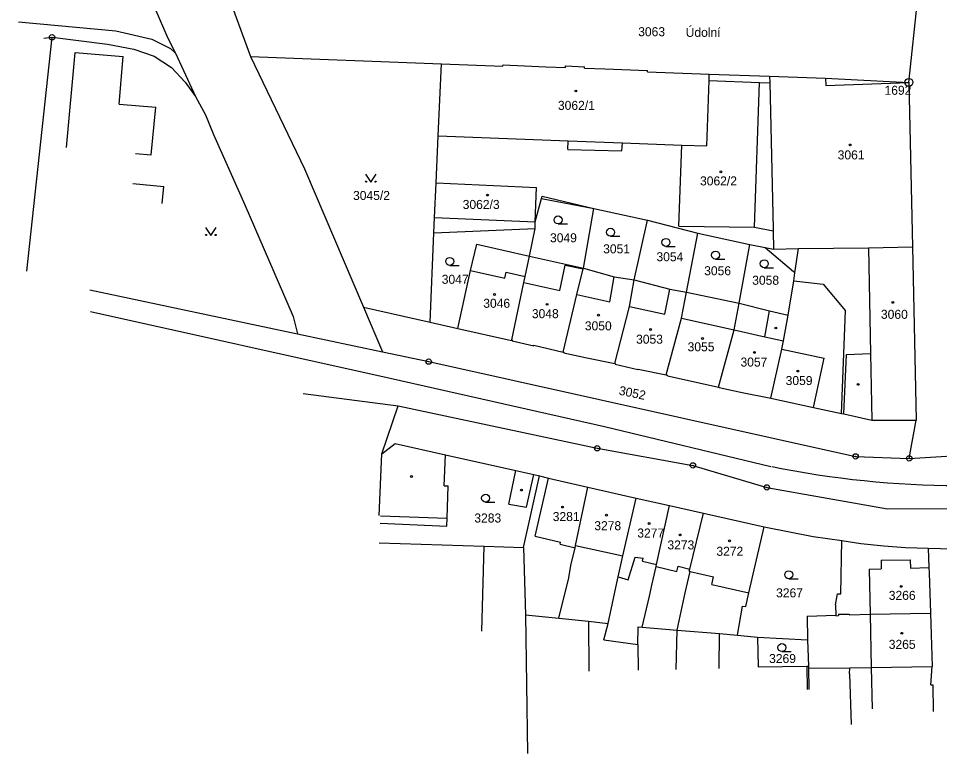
# Model space of a CAD drawing. Extents: x -735092 to -733385, y -1122435 to -1118992.
# Drawn here: x -734753.3 to -734579.8, y -1120275.7 to -1120137.2 of the extents above; entities that cross this region are included whole.
import ezdxf

# ---------------------------------------------------------------- set-up
doc = ezdxf.new("R2010")
doc.units = 0
for name, color, linetype in [('Vrstva 1', 7, 'Continuous'), ('Vrstva 10', 7, 'Continuous'), ('Vrstva 15', 7, 'Continuous'), ('Vrstva 17', 7, 'Continuous'), ('Vrstva 18', 7, 'Continuous'), ('Vrstva 19', 7, 'Continuous'), ('Vrstva 25', 7, 'Continuous'), ('Vrstva 4', 7, 'Continuous')]:
    doc.layers.add(name, color=color, linetype=linetype)

msp = doc.modelspace()

# ---------------------------------------------------------------- linework, layer by layer
at = {"layer": 'Vrstva 1'}
for points in [[(-734732.31, -1120124.29), (-734725.18, -1120140.86)], [(-734716.35, -1120125.79), (-734709.6, -1120144.34)], [(-734585.56, -1120149.21), (-734583.88, -1120133.2)], [(-734753.31, -1120137.78), (-734734.93, -1120139.52)], [(-734734.93, -1120139.52), (-734728.17, -1120141.08)], [(-734751.71, -1120184.82), (-734746.98, -1120140.71)], [(-734748.53, -1120140.91), (-734746.98, -1120140.71)], [(-734746.98, -1120140.71), (-734736.55, -1120141.99)], [(-734736.55, -1120141.99), (-734731.57, -1120142.94)], [(-734728.17, -1120141.08), (-734724.68, -1120142.84)], [(-734725.18, -1120140.86), (-734723.73, -1120143.69)], [(-734744.27, -1120161.48), (-734742.61, -1120143.59)], [(-734742.61, -1120143.59), (-734733.57, -1120144.32)], [(-734731.57, -1120142.94), (-734727.73, -1120144.25)], [(-734724.68, -1120142.84), (-734723.73, -1120143.69)], [(-734723.73, -1120143.69), (-734719.95, -1120151.88)], [(-734734.35, -1120153.3), (-734733.57, -1120144.32)], [(-734727.73, -1120144.25), (-734724.49, -1120146.43)], [(-734709.6, -1120144.34), (-734699.41, -1120165.53)], [(-734709.6, -1120144.34), (-734673.62, -1120145.74)], [(-734724.49, -1120146.43), (-734721.91, -1120149.18)], [(-734674.23, -1120159.26), (-734673.62, -1120145.74)], [(-734673.62, -1120145.74), (-734662.03, -1120146.17)], [(-734662.03, -1120146.17), (-734662.02, -1120145.93)], [(-734662.02, -1120145.93), (-734653.94, -1120146.26)], [(-734653.94, -1120146.26), (-734650.23, -1120146.43)], [(-734650.23, -1120146.43), (-734650.22, -1120146.13)], [(-734650.22, -1120146.13), (-734646.65, -1120146.28)], [(-734646.66, -1120146.57), (-734646.65, -1120146.28)], [(-734646.66, -1120146.57), (-734642.82, -1120146.66)], [(-734642.82, -1120146.66), (-734634.82, -1120146.97)], [(-734634.83, -1120147.22), (-734634.82, -1120146.97)], [(-734634.83, -1120147.22), (-734623.17, -1120147.65)], [(-734623.65, -1120161.2), (-734623.21, -1120148.89)], [(-734623.21, -1120148.89), (-734623.17, -1120147.65)], [(-734623.17, -1120147.65), (-734611.79, -1120148.03)], [(-734611.79, -1120148.03), (-734601.27, -1120148.44)], [(-734611.79, -1120148.03), (-734611.76, -1120149.3)], [(-734601.27, -1120148.44), (-734585.56, -1120149.21)], [(-734721.91, -1120149.18), (-734719.95, -1120151.88)], [(-734611.76, -1120149.3), (-734611.15, -1120176.82)], [(-734585.56, -1120149.21), (-734584.9, -1120180.2)], [(-734719.95, -1120151.88), (-734718.09, -1120155.33)], [(-734734.35, -1120153.3), (-734727.45, -1120153.86)], [(-734728.3, -1120162.89), (-734727.45, -1120153.86)], [(-734718.09, -1120155.33), (-734716.54, -1120159.04)], [(-734716.54, -1120159.04), (-734710.65, -1120172.31)], [(-734674.61, -1120168.17), (-734674.23, -1120159.26)], [(-734628.89, -1120176.33), (-734628.3, -1120161.02)], [(-734628.3, -1120161.02), (-734623.65, -1120161.2)], [(-734731.26, -1120162.62), (-734728.3, -1120162.89)], [(-734699.41, -1120165.53), (-734688.3, -1120191.56)], [(-734674.9, -1120174.66), (-734674.61, -1120168.17)], [(-734674.61, -1120168.17), (-734655.7, -1120169)], [(-734731.77, -1120168.29), (-734725.91, -1120168.82)], [(-734726.22, -1120172.05), (-734725.91, -1120168.82)], [(-734655.98, -1120175.49), (-734655.7, -1120169)], [(-734655.98, -1120175.49), (-734654.76, -1120171.11)], [(-734654.76, -1120171.11), (-734654.66, -1120170.67)], [(-734654.66, -1120170.67), (-734644.88, -1120172.99)], [(-734710.65, -1120172.31), (-734701.56, -1120193.32)], [(-734646.86, -1120184.23), (-734644.88, -1120172.99)], [(-734644.88, -1120172.99), (-734634.83, -1120175.15)], [(-734675.03, -1120177.58), (-734674.9, -1120174.66)], [(-734637.29, -1120186.42), (-734634.83, -1120175.15)], [(-734634.83, -1120175.15), (-734625.3, -1120177.61)], [(-734675.03, -1120177.58), (-734655.98, -1120176.76)], [(-734657.05, -1120181.95), (-734655.98, -1120176.76)], [(-734655.98, -1120176.76), (-734655.98, -1120175.49)], [(-734628.89, -1120176.33), (-734614.66, -1120176.53)], [(-734614.66, -1120176.53), (-734611.14, -1120177.17)], [(-734611.15, -1120176.82), (-734611.14, -1120177.17)], [(-734675.77, -1120194.41), (-734675.03, -1120177.58)], [(-734627.45, -1120188.77), (-734625.3, -1120177.61)], [(-734625.3, -1120177.61), (-734615.52, -1120179.74)], [(-734611.14, -1120177.17), (-734611.07, -1120180.64)], [(-734668.13, -1120184.69), (-734666.93, -1120179.68)], [(-734666.93, -1120179.68), (-734657.05, -1120181.95)], [(-734617.56, -1120190.84), (-734615.52, -1120179.74)], [(-734615.52, -1120179.74), (-734612.65, -1120180.32)], [(-734612.65, -1120180.32), (-734607.29, -1120184.88)], [(-734612.65, -1120180.32), (-734611.07, -1120180.64)], [(-734593.19, -1120180.41), (-734584.9, -1120180.2)], [(-734584.9, -1120180.2), (-734584.2, -1120212.85)], [(-734657.84, -1120185.77), (-734657.05, -1120181.95)], [(-734657.05, -1120181.95), (-734646.86, -1120184.23)], [(-734611.07, -1120180.64), (-734606.37, -1120180.52)], [(-734606.37, -1120180.52), (-734593.19, -1120180.41)], [(-734670.5, -1120195.57), (-734668.13, -1120184.69)], [(-734648.13, -1120189.18), (-734646.89, -1120184.37)], [(-734646.89, -1120184.37), (-734646.86, -1120184.23)], [(-734646.86, -1120184.23), (-734641.07, -1120185.83)], [(-734607.29, -1120184.88), (-734607.02, -1120185.11)], [(-734607.22, -1120186.58), (-734607.02, -1120185.11)], [(-734660.38, -1120197.73), (-734658.08, -1120186.95)], [(-734658.08, -1120186.95), (-734657.84, -1120185.77)], [(-734641.07, -1120185.83), (-734637.29, -1120186.42)], [(-734638.18, -1120191.42), (-734637.29, -1120186.42)], [(-734637.29, -1120186.42), (-734630.62, -1120188.16)], [(-734608.33, -1120193.1), (-734607.22, -1120186.58)], [(-734607.22, -1120186.58), (-734601.7, -1120187.26)], [(-734601.7, -1120187.26), (-734597.49, -1120192.28)], [(-734739.85, -1120188.3), (-734700.75, -1120196.59)], [(-734630.62, -1120188.16), (-734627.45, -1120188.77)], [(-734628.38, -1120193.62), (-734627.45, -1120188.77)], [(-734627.45, -1120188.77), (-734617.56, -1120190.84)], [(-734650.66, -1120200.04), (-734648.13, -1120189.18)], [(-734688.3, -1120191.56), (-734684.7, -1120199.99)], [(-734688.3, -1120191.56), (-734675.77, -1120194.41)], [(-734640.95, -1120202.2), (-734638.18, -1120191.42)], [(-734618.48, -1120195.85), (-734617.56, -1120190.84)], [(-734617.56, -1120190.84), (-734611.84, -1120192.26)], [(-734611.84, -1120192.26), (-734608.33, -1120193.1)], [(-734598.27, -1120211.6), (-734597.49, -1120192.28)], [(-734701.56, -1120193.32), (-734700.75, -1120196.59)], [(-734631.28, -1120204.35), (-734628.38, -1120193.62)], [(-734609.17, -1120197.94), (-734608.33, -1120193.1)], [(-734675.77, -1120194.41), (-734670.5, -1120195.57)], [(-734670.5, -1120195.57), (-734660.4, -1120197.83)], [(-734621.43, -1120206.65), (-734618.48, -1120195.85)], [(-734700.75, -1120196.59), (-734684.7, -1120199.99)], [(-734660.4, -1120197.83), (-734660.38, -1120197.73)], [(-734660.38, -1120197.73), (-734660.24, -1120197.79)], [(-734660.27, -1120197.93), (-734660.24, -1120197.79)], [(-734660.27, -1120197.93), (-734656.21, -1120198.85)], [(-734656.21, -1120198.85), (-734656.19, -1120198.75)], [(-734656.19, -1120198.75), (-734650.66, -1120200.04)], [(-734611.59, -1120208.72), (-734609.51, -1120199.47)], [(-734609.51, -1120199.47), (-734609.17, -1120197.94)], [(-734684.7, -1120199.99), (-734676.02, -1120201.83)], [(-734650.66, -1120200.04), (-734650.51, -1120200.07)], [(-734650.53, -1120200.17), (-734650.51, -1120200.07)], [(-734650.53, -1120200.17), (-734646.25, -1120201.12)], [(-734646.25, -1120201.12), (-734640.95, -1120202.2)], [(-734676.02, -1120201.83), (-734595.59, -1120219.69)], [(-734640.95, -1120202.2), (-734640.85, -1120202.22)], [(-734640.87, -1120202.32), (-734640.85, -1120202.22)], [(-734640.87, -1120202.32), (-734636.6, -1120203.33)], [(-734636.6, -1120203.33), (-734636.58, -1120203.23)], [(-734636.58, -1120203.23), (-734631.28, -1120204.35)], [(-734631.28, -1120204.35), (-734631.03, -1120204.4)], [(-734631.05, -1120204.5), (-734631.03, -1120204.4)], [(-734631.05, -1120204.5), (-734626.79, -1120205.46)], [(-734626.79, -1120205.46), (-734621.43, -1120206.65)], [(-734699.68, -1120207.84), (-734681.74, -1120210.16)], [(-734621.43, -1120206.65), (-734621.3, -1120206.68)], [(-734621.3, -1120206.68), (-734616.97, -1120207.65)], [(-734616.97, -1120207.65), (-734611.59, -1120208.72)], [(-734611.59, -1120208.72), (-734603.52, -1120210.49)], [(-734684.84, -1120219.24), (-734681.74, -1120210.16)], [(-734681.74, -1120210.16), (-734644.28, -1120218.16)], [(-734603.52, -1120210.49), (-734598.27, -1120211.6)], [(-734598.27, -1120211.6), (-734597.79, -1120211.7)], [(-734597.79, -1120211.7), (-734592.51, -1120212.86)], [(-734592.51, -1120212.86), (-734584.2, -1120212.85)], [(-734585.49, -1120220.06), (-734584.2, -1120212.85)], [(-734684.84, -1120219.24), (-734682.35, -1120217.26)], [(-734682.35, -1120217.26), (-734672.84, -1120219.38)], [(-734644.28, -1120218.16), (-734626.24, -1120221.38)], [(-734685.32, -1120230.86), (-734684.84, -1120219.24)], [(-734673.11, -1120225.22), (-734672.84, -1120219.38)], [(-734672.84, -1120219.38), (-734659.62, -1120222.37)], [(-734595.59, -1120219.69), (-734585.49, -1120220.06)], [(-734585.49, -1120220.06), (-734570.35, -1120219.16)], [(-734626.24, -1120221.38), (-734612.32, -1120225.54)], [(-734659.62, -1120222.37), (-734656.23, -1120223.13)], [(-734658.16, -1120236.85), (-734655.17, -1120223.37)], [(-734656.23, -1120223.13), (-734655.17, -1120223.37)], [(-734655.17, -1120223.37), (-734653.42, -1120223.77)], [(-734653.42, -1120223.77), (-734646.04, -1120225.5)], [(-734673.11, -1120225.22), (-734672.32, -1120225.25)], [(-734672.54, -1120231.34), (-734672.32, -1120225.25)], [(-734648.35, -1120236.48), (-734646.04, -1120225.5)], [(-734646.04, -1120225.5), (-734636.96, -1120227.55)], [(-734612.32, -1120225.54), (-734589.59, -1120229.56)], [(-734639.42, -1120238.43), (-734636.96, -1120227.55)], [(-734636.96, -1120227.55), (-734630.66, -1120228.97)], [(-734633.08, -1120240.07), (-734630.66, -1120228.97)], [(-734630.66, -1120228.97), (-734624.26, -1120230.41)], [(-734626.83, -1120240.93), (-734624.26, -1120230.41)], [(-734624.26, -1120230.41), (-734612.85, -1120232.99)], [(-734589.59, -1120229.56), (-734562.36, -1120229.51)], [(-734685.18, -1120232.28), (-734672.59, -1120232.82)], [(-734672.59, -1120232.82), (-734672.54, -1120231.34)], [(-734615.68, -1120245.43), (-734612.85, -1120232.99)], [(-734612.85, -1120232.99), (-734603.56, -1120234.76)], [(-734603.56, -1120234.76), (-734598.16, -1120235.57)], [(-734598.36, -1120245.56), (-734598.16, -1120235.57)], [(-734598.16, -1120235.57), (-734594.63, -1120236.1)], [(-734685.33, -1120236.01), (-734665.55, -1120236.62)], [(-734666, -1120252.6), (-734665.55, -1120236.62)], [(-734665.55, -1120236.62), (-734658.16, -1120236.85)], [(-734658.16, -1120236.85), (-734657.8, -1120249.53)], [(-734649.23, -1120240.23), (-734648.44, -1120236.91)], [(-734648.44, -1120236.91), (-734648.35, -1120236.48)], [(-734594.63, -1120236.1), (-734590.29, -1120236.55)], [(-734590.29, -1120236.55), (-734586.2, -1120236.85)], [(-734586.2, -1120236.85), (-734581.9, -1120236.98)], [(-734581.9, -1120236.98), (-734570.24, -1120237.27)], [(-734581.9, -1120236.98), (-734581.78, -1120240.65)], [(-734640.31, -1120242.38), (-734639.42, -1120238.43)], [(-734649.64, -1120242.57), (-734649.23, -1120240.23)], [(-734633.89, -1120243.7), (-734633.17, -1120240.47)], [(-734633.17, -1120240.47), (-734633.08, -1120240.07)], [(-734626.92, -1120241.32), (-734626.83, -1120240.93)], [(-734581.78, -1120240.65), (-734581.75, -1120241.61)], [(-734651.53, -1120250.18), (-734649.64, -1120242.57)], [(-734640.57, -1120243.52), (-734640.31, -1120242.38)], [(-734627.69, -1120245.39), (-734626.73, -1120241.36)], [(-734626.92, -1120241.32), (-734626.73, -1120241.36)], [(-734581.75, -1120241.61), (-734581.5, -1120249.25)], [(-734642.19, -1120251.16), (-734640.57, -1120243.52)], [(-734634.41, -1120246.03), (-734633.89, -1120243.7)], [(-734635.8, -1120251.86), (-734634.41, -1120246.03)], [(-734629.21, -1120252.41), (-734627.69, -1120245.39)], [(-734616.26, -1120247.97), (-734615.68, -1120245.43)], [(-734599.38, -1120247.66), (-734599.02, -1120245.56)], [(-734599.02, -1120245.56), (-734598.36, -1120245.56)], [(-734617.82, -1120253.37), (-734616.92, -1120247.92)], [(-734616.92, -1120247.92), (-734616.26, -1120247.97)], [(-734599.38, -1120247.66), (-734599.31, -1120249.61)], [(-734657.8, -1120249.53), (-734651.53, -1120250.18)], [(-734657.8, -1120249.53), (-734657.4, -1120275.69)], [(-734604.75, -1120249.8), (-734599.31, -1120249.61)], [(-734604.75, -1120249.8), (-734604.65, -1120254.27)], [(-734599.31, -1120249.61), (-734599.31, -1120249.73)], [(-734599.31, -1120249.73), (-734598.82, -1120249.69)], [(-734598.84, -1120249.44), (-734596.82, -1120249.43)], [(-734598.84, -1120249.44), (-734598.82, -1120249.69)], [(-734596.82, -1120249.43), (-734596.81, -1120249.53)], [(-734596.81, -1120249.53), (-734592.88, -1120249.45)], [(-734592.88, -1120249.45), (-734581.5, -1120249.25)], [(-734581.5, -1120249.25), (-734581.18, -1120259.27)], [(-734651.53, -1120250.18), (-734645.92, -1120250.77)], [(-734645.92, -1120250.77), (-734642.19, -1120251.16)], [(-734645.92, -1120250.77), (-734645.83, -1120260.17)], [(-734643.03, -1120254.25), (-734642.19, -1120251.16)], [(-734636.65, -1120255.14), (-734636.54, -1120251.8)], [(-734636.54, -1120251.8), (-734635.8, -1120251.86)], [(-734635.8, -1120251.86), (-734629.21, -1120252.41)], [(-734629.38, -1120259.82), (-734629.21, -1120252.41)], [(-734629.21, -1120252.41), (-734621.22, -1120253.09)], [(-734621.3, -1120259.67), (-734621.22, -1120253.09)], [(-734621.22, -1120253.09), (-734617.82, -1120253.37)], [(-734643.03, -1120254.25), (-734636.65, -1120255.14)], [(-734617.82, -1120253.37), (-734614.08, -1120253.78)], [(-734614.08, -1120253.78), (-734613.94, -1120259.33)], [(-734614.08, -1120253.78), (-734604.65, -1120254.27)], [(-734604.65, -1120254.27), (-734604.45, -1120259.23)], [(-734636.65, -1120255.14), (-734636.57, -1120259.99)], [(-734613.94, -1120259.33), (-734604.8, -1120259.24)], [(-734604.8, -1120259.24), (-734604.45, -1120259.23)], [(-734604.45, -1120259.23), (-734604.44, -1120259.61)], [(-734604.44, -1120259.61), (-734596.67, -1120259.53)], [(-734604.44, -1120259.61), (-734604.38, -1120263.63)], [(-734596.74, -1120260.69), (-734596.67, -1120259.53)], [(-734596.67, -1120259.53), (-734592.65, -1120259.46)], [(-734592.65, -1120259.46), (-734581.18, -1120259.27)], [(-734581.43, -1120262.76), (-734581.18, -1120259.27)], [(-734596.74, -1120260.69), (-734596.45, -1120270.23)], [(-734581.43, -1120262.76), (-734581.07, -1120262.75)], [(-734581.07, -1120262.75), (-734581, -1120267.77)]]:
    msp.add_lwpolyline(points, dxfattribs=at)
at = {"layer": 'Vrstva 10'}
for points in [[(-734739.74, -1120192.41), (-734683.25, -1120204.93)], [(-734683.25, -1120204.93), (-734642.93, -1120214.04)], [(-734642.93, -1120214.04), (-734611.54, -1120221.59)]]:
    msp.add_lwpolyline(points, dxfattribs=at)
msp.add_arc((-734575.637, -1120044.438), 180.753, 258.59022, 269.76346, dxfattribs=at)
at = {"layer": 'Vrstva 25'}
for points in [[(-734687.92, -1120166.52), (-734686.92, -1120168.02), (-734685.92, -1120166.52)], [(-734718.05, -1120176.57), (-734717.05, -1120178.07), (-734716.05, -1120176.57)], [(-734651.65, -1120175.88), (-734649.9, -1120175.88)], [(-734641.76, -1120178.21), (-734640.01, -1120178.21)], [(-734631.33, -1120180.12), (-734629.58, -1120180.12)], [(-734672.05, -1120183.7), (-734670.3, -1120183.7)], [(-734621.98, -1120182.52), (-734620.23, -1120182.52)], [(-734612.81, -1120184.14), (-734611.06, -1120184.14)], [(-734665.3, -1120228.31), (-734663.55, -1120228.31)], [(-734608.19, -1120242.74), (-734606.44, -1120242.74)], [(-734609.47, -1120256.46), (-734607.72, -1120256.46)]]:
    msp.add_lwpolyline(points, dxfattribs=at)
for centre, radius in [((-734746.98, -1120140.71), 0.5), ((-734746.98, -1120140.71), 0.032), ((-734585.56, -1120149.21), 0.75), ((-734648.28, -1120150.84), 0.175), ((-734585.56, -1120149.21), 0.032), ((-734596.61, -1120161.01), 0.175), ((-734620.96, -1120166.07), 0.175), ((-734687.82, -1120167.92), 0.1), ((-734686.02, -1120167.92), 0.1), ((-734664.95, -1120170.45), 0.175), ((-734651.65, -1120175.13), 0.75), ((-734641.76, -1120177.46), 0.75), ((-734717.95, -1120177.97), 0.1), ((-734716.15, -1120177.97), 0.1), ((-734631.33, -1120179.37), 0.75), ((-734621.98, -1120181.77), 0.75), ((-734672.05, -1120182.95), 0.75), ((-734612.81, -1120183.39), 0.75), ((-734663.62, -1120189.2), 0.175), ((-734588.56, -1120190.67), 0.175), ((-734653.73, -1120191.04), 0.175), ((-734644.04, -1120193.08), 0.175), ((-734634.21, -1120195.78), 0.175), ((-734610.64, -1120195.5), 0.175), ((-734624.44, -1120197.46), 0.175), ((-734614.67, -1120200.09), 0.175), ((-734676.02, -1120201.83), 0.5), ((-734676.02, -1120201.83), 0.032), ((-734606.46, -1120203.61), 0.175), ((-734595.12, -1120206.12), 0.175), ((-734644.28, -1120218.16), 0.5), ((-734644.28, -1120218.16), 0.032), ((-734595.59, -1120219.69), 0.5), ((-734595.59, -1120219.69), 0.032), ((-734585.49, -1120220.06), 0.5), ((-734585.49, -1120220.06), 0.032), ((-734626.24, -1120221.38), 0.5), ((-734626.24, -1120221.38), 0.032), ((-734679.25, -1120223.48), 0.175), ((-734612.32, -1120225.54), 0.5), ((-734612.32, -1120225.54), 0.032), ((-734665.3, -1120227.56), 0.75), ((-734658.56, -1120226.03), 0.175), ((-734650.79, -1120229.23), 0.175), ((-734642.52, -1120230.78), 0.175), ((-734634.51, -1120232.33), 0.175), ((-734628.66, -1120234.49), 0.175), ((-734619.36, -1120235.61), 0.175), ((-734608.19, -1120241.99), 0.75), ((-734586.99, -1120244.18), 0.175), ((-734586.9, -1120253.02), 0.175), ((-734609.47, -1120255.71), 0.75)]:
    msp.add_circle(centre, radius, dxfattribs=at)
at = {"layer": 'Vrstva 4'}
for points in [[(-734623.21, -1120148.89), (-734613.7, -1120149.23)], [(-734601.27, -1120148.44), (-734601.19, -1120149.79)], [(-734614.66, -1120176.53), (-734613.7, -1120149.23)], [(-734613.7, -1120149.23), (-734611.76, -1120149.3)], [(-734601.19, -1120149.79), (-734585.56, -1120149.21)], [(-734674.23, -1120159.26), (-734649.76, -1120160.2)], [(-734649.82, -1120161.85), (-734649.76, -1120160.2)], [(-734649.76, -1120160.2), (-734639.49, -1120160.59)], [(-734639.61, -1120162.11), (-734639.49, -1120160.59)], [(-734639.49, -1120160.59), (-734628.3, -1120161.02)], [(-734649.82, -1120161.85), (-734639.61, -1120162.11)], [(-734654.76, -1120171.11), (-734644.88, -1120172.99)], [(-734674.9, -1120174.66), (-734655.98, -1120175.49)], [(-734607.02, -1120185.11), (-734606.37, -1120180.52)], [(-734593.19, -1120180.41), (-734592.77, -1120200.3)], [(-734651.33, -1120188.46), (-734650.3, -1120183.69)], [(-734650.3, -1120183.69), (-734646.89, -1120184.37)], [(-734668.13, -1120184.69), (-734661.69, -1120186.14)], [(-734661.69, -1120186.14), (-734661.42, -1120184.95)], [(-734661.42, -1120184.95), (-734657.84, -1120185.77)], [(-734658.08, -1120186.95), (-734651.33, -1120188.46)], [(-734641.89, -1120190.59), (-734641.07, -1120185.83)], [(-734631.53, -1120192.91), (-734630.62, -1120188.16)], [(-734648.13, -1120189.18), (-734641.89, -1120190.59)], [(-734638.18, -1120191.42), (-734631.53, -1120192.91)], [(-734612.72, -1120197.14), (-734611.84, -1120192.26)], [(-734628.38, -1120193.62), (-734618.48, -1120195.85)], [(-734618.48, -1120195.85), (-734612.72, -1120197.14)], [(-734612.72, -1120197.14), (-734609.5, -1120197.87)], [(-734609.51, -1120199.47), (-734601.49, -1120201.2)], [(-734609.5, -1120197.87), (-734609.17, -1120197.94)], [(-734603.52, -1120210.49), (-734601.49, -1120201.2)], [(-734597.79, -1120211.7), (-734597.29, -1120200.5)], [(-734597.29, -1120200.5), (-734592.77, -1120200.3)], [(-734592.77, -1120200.3), (-734592.51, -1120212.86)], [(-734660.93, -1120228.68), (-734659.62, -1120222.37)], [(-734657.58, -1120229.27), (-734656.23, -1120223.13)], [(-734655.94, -1120234.73), (-734653.42, -1120223.77)], [(-734660.93, -1120228.68), (-734657.58, -1120229.27)], [(-734685.13, -1120230.87), (-734672.54, -1120231.34)], [(-734655.94, -1120234.73), (-734651.19, -1120235.84)], [(-734651.28, -1120236.24), (-734651.19, -1120235.84)], [(-734651.28, -1120236.24), (-734648.44, -1120236.91)], [(-734648.35, -1120236.48), (-734639.42, -1120238.43)], [(-734638.41, -1120242.97), (-734637.15, -1120238.66)], [(-734637.15, -1120238.66), (-734635.59, -1120238.84)], [(-734635.73, -1120239.42), (-734635.59, -1120238.84)], [(-734590.79, -1120239.26), (-734585.3, -1120239.17)], [(-734590.79, -1120239.26), (-734590.75, -1120240.87)], [(-734585.3, -1120239.17), (-734585.26, -1120240.74)], [(-734635.73, -1120239.42), (-734633.08, -1120240.07)], [(-734633.17, -1120240.47), (-734629.27, -1120241.37)], [(-734629.27, -1120241.37), (-734629.04, -1120240.38)], [(-734629.04, -1120240.38), (-734626.83, -1120240.93)], [(-734593.07, -1120240.93), (-734590.75, -1120240.87)], [(-734593.07, -1120240.93), (-734592.88, -1120249.45)], [(-734585.26, -1120240.74), (-734581.78, -1120240.65)], [(-734640.31, -1120242.38), (-734638.41, -1120242.97)], [(-734626.73, -1120241.36), (-734622.37, -1120242.39)], [(-734622.7, -1120243.85), (-734622.37, -1120242.39)], [(-734622.7, -1120243.85), (-734615.68, -1120245.43)], [(-734592.88, -1120249.45), (-734592.65, -1120259.46)], [(-734604.8, -1120259.24), (-734604.73, -1120263.64)], [(-734592.65, -1120259.46), (-734592.47, -1120267.25)]]:
    msp.add_lwpolyline(points, dxfattribs=at)

# ---------------------------------------------------------------- texts
at = {"layer": 'Vrstva 15'}
msp.add_text('Údolní', height=1.7, dxfattribs=at).set_placement((-734627.6, -1120140.64))
at = {"layer": 'Vrstva 17'}
msp.add_text('1692', height=1.7, dxfattribs=at).set_placement((-734590.15, -1120151.56))
at = {"layer": 'Vrstva 18'}
for s, p in [('3063', (-734636.55, -1120140.52)), ('3045/2', (-734690.27, -1120171.38)), ('3049', (-734653.16, -1120179.35)), ('3051', (-734643.15, -1120181.43)), ('3054', (-734633.11, -1120182.92)), ('3056', (-734624.12, -1120185.56)), ('3047', (-734673.56, -1120187.17)), ('3058', (-734615.07, -1120187.35)), ('3283', (-734667.42, -1120232.15)), ('3267', (-734610.57, -1120246.25)), ('3269', (-734611.89, -1120258.63))]:
    msp.add_text(s, height=1.7, dxfattribs=at).set_placement(p)
msp.add_text('3052', height=1.7, rotation=348.50277, dxfattribs=at).set_placement((-734640.295, -1120208.054))
at = {"layer": 'Vrstva 19'}
for s, p in [('3062/1', (-734651.67, -1120154.4)), ('3061', (-734598.97, -1120163.73)), ('3062/2', (-734624.9, -1120168.63)), ('3062/3', (-734669.61, -1120173.07)), ('3046', (-734665.74, -1120191.69)), ('3048', (-734656.58, -1120193.65)), ('3060', (-734590.82, -1120193.77)), ('3050', (-734646.6, -1120195.94)), ('3053', (-734636.95, -1120198.46)), ('3055', (-734627.24, -1120199.89)), ('3057', (-734617.28, -1120202.77)), ('3059', (-734608.77, -1120206.25)), ('3281', (-734652.65, -1120231.88)), ('3278', (-734644.82, -1120233.6)), ('3277', (-734636.72, -1120234.98)), ('3273', (-734631.04, -1120237.22)), ('3272', (-734621.82, -1120238.42)), ('3266', (-734589.35, -1120246.73)), ('3265', (-734589.35, -1120255.96))]:
    msp.add_text(s, height=1.7, dxfattribs=at).set_placement(p)

doc.saveas('drawing.dxf')
